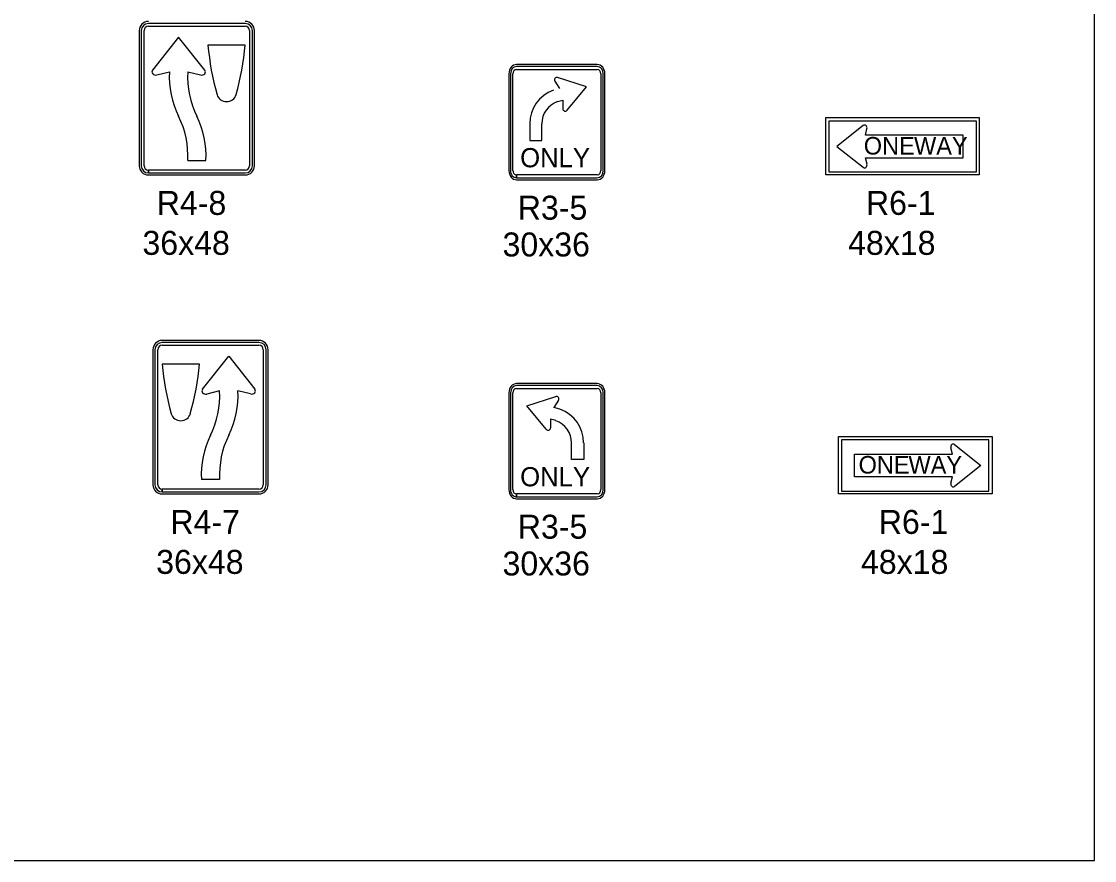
# Model space of a CAD drawing. Extents: x 1458 to 4498, y 17709 to 24109.
# Drawn here: x 3828 to 4498, y 19909 to 20434 of the extents above; entities that cross this region are included whole.
import ezdxf

# ---------------------------------------------------------------- set-up
doc = ezdxf.new("R2010")
doc.units = 0
doc.layers.add('P_TRAF_TCP_General', color=7, linetype='Continuous')

msp = doc.modelspace()

# ---------------------------------------------------------------- linework, layer by layer
at = {"layer": 'P_TRAF_TCP_General'}
for p, q in [((3967.6, 20432.56), (3907.12, 20432.56)), ((3907.12, 20430.81), (3967.6, 20430.81)), ((3901.37, 20428.07), (3901.37, 20343.6)), ((3902.62, 20428.07), (3902.62, 20343.6)), ((3904.37, 20343.6), (3904.37, 20428.07)), ((3926, 20424.04), (3909.66, 20403.36)), ((3942.32, 20403.39), (3926, 20424.04)), ((3970.35, 20428.07), (3970.35, 20343.6)), ((3972.1, 20343.6), (3972.1, 20428.07)), ((3973.35, 20343.6), (3973.35, 20428.07)), ((3967.6, 20419.07), (3944.3, 20419.07)), ((3912.33, 20400.38), (3920.27, 20402.36)), ((3931.66, 20402.36), (3939.76, 20400.34)), ((4187.67, 20406.82), (4137.19, 20406.82)), ((4187.67, 20405.62), (4137.19, 20405.62)), ((4187.67, 20405.62), (4137.19, 20405.62)), ((4137.19, 20403.83), (4187.67, 20403.83)), ((4132.44, 20401.13), (4132.44, 20340.55)), ((4133.44, 20401.13), (4133.44, 20340.55)), ((4133.44, 20401.13), (4133.44, 20340.55)), ((4134.94, 20340.55), (4134.94, 20401.13)), ((4161.07, 20396.46), (4163.96, 20391.91)), ((4180.89, 20392.89), (4162.82, 20398.73)), ((4163.47, 20396.46), (4163.47, 20396.47)), ((4189.92, 20401.13), (4189.92, 20340.55)), ((4191.42, 20340.55), (4191.42, 20401.13)), ((4191.42, 20340.55), (4191.42, 20401.13)), ((4192.42, 20340.55), (4192.42, 20401.13)), ((4168.79, 20378.3), (4180.89, 20392.89)), ((4162.84, 20383.7), (4166.08, 20384.65)), ((4166.08, 20384.65), (4166.08, 20379.22)), ((4168.79, 20378.3), (4168.79, 20378.3)), ((4145.4, 20369.85), (4145.4, 20359.34)), ((4152.93, 20359.34), (4152.93, 20369.76)), ((4353.82, 20368.73), (4337.4, 20355.66)), ((4355.25, 20362.73), (4356.22, 20366.66)), ((4416.37, 20362.73), (4355.25, 20362.73)), ((4416.37, 20348.59), (4416.37, 20362.73)), ((4145.4, 20359.34), (4152.93, 20359.34)), ((4337.4, 20355.66), (4353.81, 20342.6)), ((4356.23, 20344.64), (4355.25, 20348.59)), ((4355.25, 20348.59), (4416.37, 20348.59)), ((3931.66, 20346.85), (3943.06, 20346.85)), ((3907.12, 20339.1), (3907.12, 20340.85)), ((3907.12, 20337.85), (3967.6, 20337.85)), ((3967.6, 20340.85), (3907.14, 20340.85)), ((3907.14, 20340.85), (3907.14, 20339.1)), ((3907.14, 20339.1), (3967.6, 20339.1)), ((4137.19, 20336.05), (4137.19, 20337.85)), ((4137.19, 20336.05), (4187.67, 20336.05)), ((4137.19, 20334.85), (4187.67, 20334.85)), ((4187.67, 20337.85), (4137.21, 20337.85)), ((4137.21, 20337.85), (4137.21, 20336.05)), ((4137.21, 20336.05), (4187.67, 20336.05)), ((3976.18, 20234.33), (3915.7, 20234.33)), ((3909.95, 20228.58), (3909.95, 20144.11)), ((3911.2, 20228.58), (3911.2, 20144.11)), ((3912.95, 20144.11), (3912.95, 20228.58)), ((3976.18, 20233.08), (3915.7, 20233.08)), ((3915.7, 20231.33), (3976.18, 20231.33)), ((3978.93, 20228.58), (3978.93, 20144.11)), ((3980.68, 20144.11), (3980.68, 20228.58)), ((3981.93, 20144.11), (3981.93, 20228.58)), ((3940.98, 20203.9), (3957.3, 20224.55)), ((3957.3, 20224.55), (3973.64, 20203.88)), ((3939, 20219.58), (3915.7, 20219.58)), ((3951.64, 20202.87), (3943.54, 20200.86)), ((3970.97, 20200.9), (3963.03, 20202.87)), ((4132.44, 20201.64), (4132.44, 20141.06)), ((4133.44, 20201.64), (4133.44, 20141.06)), ((4133.44, 20201.64), (4133.44, 20141.06)), ((4134.94, 20141.06), (4134.94, 20201.64)), ((4187.67, 20207.34), (4137.19, 20207.34)), ((4187.67, 20206.14), (4137.19, 20206.14)), ((4187.67, 20206.14), (4137.19, 20206.14)), ((4137.19, 20204.34), (4187.67, 20204.34)), ((4189.92, 20201.64), (4189.92, 20141.06)), ((4191.42, 20141.06), (4191.42, 20201.64)), ((4191.42, 20141.06), (4191.42, 20201.64)), ((4192.42, 20141.06), (4192.42, 20201.64)), ((4143.66, 20193.41), (4161.72, 20199.24)), ((4163.47, 20196.98), (4160.58, 20192.42)), ((4163.47, 20196.98), (4163.47, 20196.98)), ((4155.76, 20178.81), (4143.66, 20193.41)), ((4164.3, 20191.34), (4160.58, 20192.42)), ((4158.47, 20185.16), (4158.46, 20179.74)), ((4161.71, 20184.22), (4158.47, 20185.16)), ((4155.76, 20178.81), (4155.76, 20178.81)), ((4171.61, 20159.86), (4171.61, 20170.27)), ((4179.15, 20170.37), (4179.15, 20159.86)), ((4409.57, 20163.25), (4408.6, 20167.17)), ((4411, 20169.24), (4427.42, 20156.17)), ((4348.45, 20163.25), (4409.57, 20163.25)), ((4348.45, 20149.1), (4348.45, 20163.25)), ((4179.15, 20159.86), (4171.61, 20159.86)), ((4427.42, 20156.17), (4411.01, 20143.12)), ((3951.64, 20147.36), (3940.24, 20147.36)), ((4409.57, 20149.1), (4348.45, 20149.1)), ((4408.59, 20145.16), (4409.57, 20149.1)), ((3915.7, 20139.61), (3915.7, 20141.36)), ((3976.18, 20141.36), (3915.72, 20141.36)), ((3915.72, 20141.36), (3915.72, 20139.61)), ((3915.7, 20138.37), (3976.18, 20138.37)), ((3915.72, 20139.61), (3976.18, 20139.61)), ((4137.19, 20136.57), (4137.19, 20138.37)), ((4137.19, 20136.57), (4187.67, 20136.57)), ((4137.19, 20135.37), (4187.67, 20135.37)), ((4187.67, 20138.37), (4137.21, 20138.37)), ((4137.21, 20138.37), (4137.21, 20136.57)), ((4137.21, 20136.57), (4187.67, 20136.57))]:
    msp.add_line(p, q, dxfattribs=at)
for points in [[(4498.44, 21909.14), (1458.44, 21909.14), (1458.44, 19909.14), (4498.44, 19909.14)], [(4330.42, 20373.84), (4426.38, 20373.84), (4426.38, 20337.85), (4330.42, 20337.85)], [(4424.53, 20339.66), (4332.5, 20339.66), (4332.5, 20371.77), (4424.53, 20371.77)], [(4338.46, 20174.35), (4434.42, 20174.35), (4434.42, 20138.37), (4338.46, 20138.37)], [(4340.29, 20140.17), (4432.32, 20140.17), (4432.32, 20172.28), (4340.29, 20172.28)]]:
    msp.add_lwpolyline(points, close=True, dxfattribs=at)
for centre, radius, start, end in [((3907.12, 20428.07), 5.75, 90, 180), ((3907.12, 20428.07), 4.5, 90, 180), ((3907.12, 20428.07), 2.75, 90, 180), ((3967.6, 20428.07), 5.75, 0, 90), ((3967.6, 20428.07), 4.5, 0, 90), ((3967.6, 20428.07), 2.75, 0, 90), ((3975.6, 20399.31), 55.42, 176.84741, 206.40499), ((3987, 20399.19), 55.42, 176.84741, 206.40499), ((4162.36, 20397.28), 1.52, 72.10576, 212.40352), ((4167.64, 20369.85), 22.24, 109.42347, 180), ((4167.68, 20369.76), 14.74, 109.25104, 180), ((4167.6, 20379.25), 1.52, 181.12338, 321.22434), ((3876.34, 20349.9), 55.42, 356.84741, 26.40499), ((3887.72, 20349.9), 55.42, 356.84741, 26.40499), ((3907.12, 20343.6), 5.75, 180, 270), ((3907.12, 20343.6), 4.5, 180, 270), ((3907.12, 20343.6), 2.75, 180, 270), ((3967.6, 20343.6), 4.5, 270, 0), ((3967.6, 20343.6), 2.75, 270, 0), ((3967.6, 20343.6), 5.75, 270, 0), ((3915.7, 20228.58), 5.75, 90, 180), ((3976.18, 20228.58), 5.75, 0, 90), ((3915.7, 20228.58), 4.5, 90, 180), ((3915.7, 20228.58), 2.75, 90, 180), ((3976.18, 20228.58), 4.5, 0, 90), ((3976.18, 20228.58), 2.75, 0, 90), ((3896.3, 20199.7), 55.42, 333.59501, 3.15259), ((3907.7, 20199.82), 55.42, 333.59501, 3.15259), ((4162.19, 20197.79), 1.52, 327.59648, 107.89424), ((4156.9, 20170.37), 22.24, 0, 70.57653), ((4156.87, 20170.27), 14.74, 0, 70.74896), ((3995.58, 20150.41), 55.42, 153.59501, 183.15259), ((4006.96, 20150.41), 55.42, 153.59501, 183.15259), ((4156.94, 20179.77), 1.52, 218.77566, 358.87662), ((3915.7, 20144.11), 5.75, 180, 270), ((3915.7, 20144.11), 4.5, 180, 270), ((3915.7, 20144.11), 2.75, 180, 270), ((3976.18, 20144.11), 4.5, 270, 0), ((3976.18, 20144.11), 2.75, 270, 0), ((3976.18, 20144.11), 5.75, 270, 0)]:
    msp.add_arc(centre, radius, start, end, dxfattribs=at)
for centre, major_axis, ratio, start_param, end_param in [((4131.54, 20434.09), (-187.9, 0), 0.95, 0.08424, 0.261025), ((3780.36, 20434.09), (187.9, 0), 0.95, 6.022294, 6.198946), ((3911.62, 20402.29), (2.33, 0), 0.857143, 2.57135, 5.022564), ((3940.4, 20402.26), (2.33, 0), 0.857143, 4.434617, 6.881017), ((4137.19, 20401.13), (0, 5.7), 0.833333, 0, 1.570796), ((4137.19, 20401.13), (0, 5.7), 0.833333, 0, 1.570796), ((4137.19, 20401.13), (0, 4.5), 0.833333, 0, 1.570796), ((4137.19, 20401.13), (0, 4.5), 0.833333, 0, 1.570796), ((4137.19, 20401.13), (0, 2.7), 0.833333, 0, 1.570796), ((4187.67, 20401.13), (0, 5.7), 0.833333, 4.712389, 6.283185), ((4187.67, 20401.13), (0, 4.5), 0.833333, 4.712389, 6.283185), ((4187.67, 20401.13), (0, 4.5), 0.833333, 4.712389, 6.283185), ((4187.67, 20401.13), (0, 2.7), 0.833333, 4.712389, 6.283185), ((3955.95, 20389.52), (6.16, 0), 0.95, 3.401111, 6.027755), ((4354.7, 20367.18), (0, 1.86), 0.851337, 4.429862, 6.871525), ((4354.7, 20344.15), (0, -1.86), 0.851337, 5.687791, 8.124104), ((4137.19, 20340.55), (0, 5.7), 0.833333, 1.570796, 3.141593), ((4137.19, 20340.55), (0, 4.5), 0.833333, 1.570796, 3.141593), ((4137.19, 20340.55), (0, 4.5), 0.833333, 1.570796, 3.141593), ((4137.19, 20340.55), (0, 2.7), 0.833333, 1.570796, 3.141593), ((4187.67, 20340.55), (0, 4.5), 0.833333, 3.141593, 4.712389), ((4187.67, 20340.55), (0, 4.5), 0.833333, 3.141593, 4.712389), ((4187.67, 20340.55), (0, 2.7), 0.833333, 3.141593, 4.712389), ((4187.67, 20340.55), (0, 5.7), 0.833333, 3.141593, 4.712389), ((4102.94, 20234.6), (-187.9, 0), 0.95, 0.08424, 0.261025), ((3751.76, 20234.6), (187.9, 0), 0.95, 6.022294, 6.198946), ((3942.9, 20202.78), (-2.33, 0), 0.857143, 5.685353, 8.131754), ((3971.68, 20202.8), (-2.33, 0), 0.857143, 1.260621, 3.711835), ((4137.19, 20201.64), (0, 5.7), 0.833333, 0, 1.570796), ((4137.19, 20201.64), (0, 5.7), 0.833333, 0, 1.570796), ((4137.19, 20201.64), (0, 4.5), 0.833333, 0, 1.570796), ((4137.19, 20201.64), (0, 4.5), 0.833333, 0, 1.570796), ((4137.19, 20201.64), (0, 2.7), 0.833333, 0, 1.570796), ((4187.67, 20201.64), (0, 5.7), 0.833333, 4.712389, 6.283185), ((4187.67, 20201.64), (0, 4.5), 0.833333, 4.712389, 6.283185), ((4187.67, 20201.64), (0, 4.5), 0.833333, 4.712389, 6.283185), ((4187.67, 20201.64), (0, 2.7), 0.833333, 4.712389, 6.283185), ((3927.35, 20190.03), (6.16, 0), 0.95, 3.401111, 6.027755), ((4410.12, 20167.69), (0, 1.86), 0.851337, 5.694845, 8.136509), ((4137.19, 20141.06), (0, 5.7), 0.833333, 1.570796, 3.141593), ((4137.19, 20141.06), (0, 4.5), 0.833333, 1.570796, 3.141593), ((4137.19, 20141.06), (0, 4.5), 0.833333, 1.570796, 3.141593), ((4137.19, 20141.06), (0, 2.7), 0.833333, 1.570796, 3.141593), ((4187.67, 20141.06), (0, 4.5), 0.833333, 3.141593, 4.712389), ((4187.67, 20141.06), (0, 4.5), 0.833333, 3.141593, 4.712389), ((4187.67, 20141.06), (0, 2.7), 0.833333, 3.141593, 4.712389), ((4187.67, 20141.06), (0, 5.7), 0.833333, 3.141593, 4.712389), ((4410.12, 20144.66), (0, -1.86), 0.851337, 4.442267, 6.878579)]:
    msp.add_ellipse(centre, major_axis=major_axis, ratio=ratio, start_param=start_param, end_param=end_param, dxfattribs=at)

# ---------------------------------------------------------------- texts
for s, height, p in [('ONE', 10.996, (4354.21, 20350.59)), ('WAY', 10.996, (4385.63, 20350.53)), ('ONLY', 11.995, (4139.45, 20342.63)), ('R4-8', 14.994, (3912.32, 20312.86)), ('R3-5', 14.994, (4137.97, 20309.86)), ('R6-1', 14.994, (4355.56, 20312.86)), ('36x48', 14.994, (3903.38, 20287.87)), ('30x36', 14.994, (4128.43, 20286.87)), ('48x18', 14.994, (4344.43, 20287.87)), ('ONE', 10.996, (4350.97, 20151.11)), ('WAY', 10.996, (4382.15, 20151.04)), ('ONLY', 11.995, (4139.45, 20143.14)), ('R4-7', 14.994, (3920.87, 20113.38)), ('R6-1', 14.994, (4363.6, 20113.38)), ('R3-5', 14.994, (4137.97, 20110.38)), ('36x48', 14.994, (3911.96, 20088.39)), ('30x36', 14.994, (4128.43, 20087.39)), ('48x18', 14.994, (4352.46, 20088.39))]:
    msp.add_text(s, height=height, dxfattribs=at).set_placement(p)

doc.saveas('drawing.dxf')
